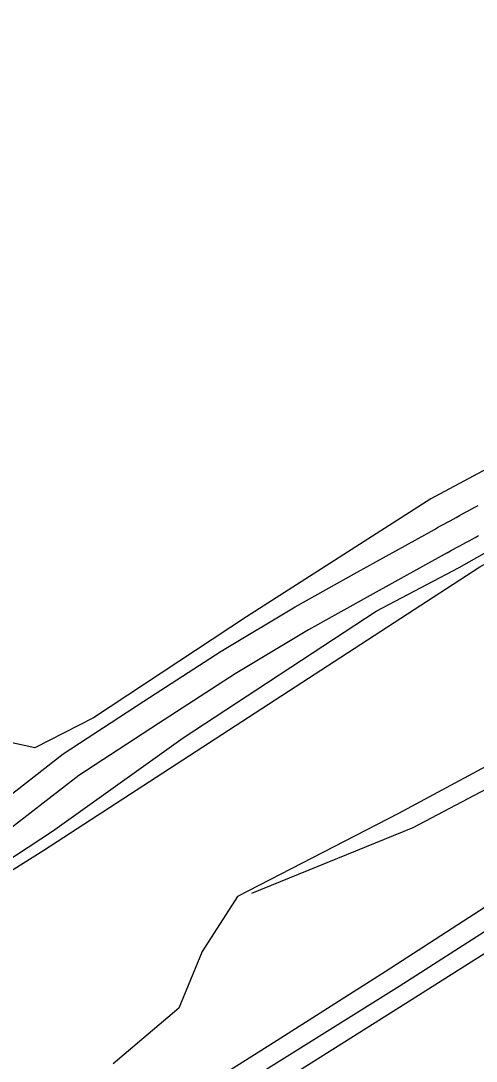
# Model space of a CAD drawing. Extents: x 1901471 to 1963503, y 756461 to 799997.
# Drawn here: x 1927721.3 to 1927849.3, y 772222.7 to 772515.2 of the extents above; entities that cross this region are included whole.
import ezdxf

# ---------------------------------------------------------------- set-up
doc = ezdxf.new("R2010")
doc.units = 0
for name, color, linetype in [('RD_EX_Fence_Other', 7, 'Continuous'), ('RD_EX_GuardRail', 7, 'Continuous'), ('RD_EX_H2O', 7, 'Continuous'), ('RD_EX_Road', 7, 'Continuous'), ('RD_EX_VEG', 7, 'Continuous'), ('RD_HC_Cl', 7, 'Continuous')]:
    doc.layers.add(name, color=color, linetype=linetype)

msp = doc.modelspace()

# ---------------------------------------------------------------- linework, layer by layer
at = {"layer": 'RD_EX_Fence_Other'}
msp.add_lwpolyline([(1926123.55, 771248.7), (1926275.46, 771344.86), (1926355.52, 771395.91), (1926424.79, 771441.17), (1926530.89, 771509.43), (1926628.27, 771572.09), (1926704.79, 771621.63), (1926787.18, 771674.72), (1926849.91, 771715.16), (1926941.17, 771774.91), (1927014.76, 771822.08), (1927102.81, 771879.34), (1927189.76, 771936.16), (1927324.36, 772022.72), (1927401.87, 772072.57), (1927505.46, 772139.07), (1927552.57, 772169.38), (1927610.42, 772206.83), (1927669.56, 772245.41), (1927727.77, 772282), (1927850.35, 772361.69), (1927906.61, 772393.18), (1928159.93, 772541.58)], dxfattribs=at)
at = {"layer": 'RD_EX_GuardRail'}
msp.add_lwpolyline([(1927873.36, 772279.94), (1927856.59, 772269.03), (1927823.69, 772247.8), (1927792.31, 772227.85), (1927765.39, 772210.83), (1927732.59, 772189.99), (1927695.44, 772166.43), (1927653.41, 772139.48), (1927619.55, 772117.11)], dxfattribs=at)
at = {"layer": 'RD_EX_H2O'}
msp.add_lwpolyline([(1927786.25, 772269.94), (1927831.62, 772288.4), (1927862.49, 772304.65)], dxfattribs=at)
at = {"layer": 'RD_EX_Road'}
for points in [[(1927714.64, 772294.66), (1927733.22, 772309.12), (1927755.91, 772323.92), (1927777.62, 772337.93), (1927798.44, 772350.47), (1927815.86, 772360.15), (1927837.55, 772372.22), (1927838.45, 772372.72), (1927839.32, 772373.2), (1927840.2, 772373.68), (1927841.08, 772374.16), (1927841.96, 772374.64), (1927842.83, 772375.12), (1927843.71, 772375.6), (1927844.59, 772376.08), (1927845.46, 772376.56), (1927846.34, 772377.04), (1927847.22, 772377.52), (1927848.1, 772378), (1927848.97, 772378.48), (1927849.85, 772378.96)], [(1927841.17, 772365.66), (1927842.05, 772366.14), (1927842.92, 772366.62), (1927843.8, 772367.1), (1927844.68, 772367.58), (1927845.56, 772368.06), (1927846.43, 772368.54), (1927847.31, 772369.02), (1927848.19, 772369.5), (1927849.06, 772369.98), (1927849.94, 772370.46)], [(1927841.17, 772365.66), (1927819.51, 772353.6), (1927802.19, 772343.98), (1927781.59, 772331.57), (1927760, 772317.63), (1927737.57, 772303.01), (1927719.27, 772288.76), (1927702.99, 772275.85), (1927686.69, 772263.51), (1927673.33, 772253.99), (1927660.99, 772245.94), (1927648.88, 772239.54), (1927631.4, 772227.89), (1927611.74, 772214.22)], [(1927873.29, 772272.93), (1927827.65, 772243.7), (1927784.88, 772216.91)], [(1927877.2, 772269.05), (1927829.56, 772238.92), (1927798.62, 772219.41)]]:
    msp.add_lwpolyline(points, dxfattribs=at)
at = {"layer": 'RD_EX_VEG'}
for points in [[(1928067.61, 772510.72), (1928017.55, 772481.71), (1927971.76, 772454.26), (1927931.27, 772430.11), (1927908.47, 772417.56), (1927875.5, 772400.99), (1927851.13, 772388.62), (1927836.53, 772380.81), (1927784.75, 772347.61), (1927741.76, 772319.18), (1927725.19, 772310.78), (1927713.98, 772313.22), (1927701.61, 772319.96), (1927700.77, 772309.4), (1927701.74, 772295.94), (1927687.33, 772281.34), (1927665.76, 772264.81), (1927642.72, 772251.73), (1927618.37, 772246.72), (1927596.39, 772241.66), (1927587.92, 772239.94), (1927571.64, 772227.02), (1927554.65, 772214.17)], [(1927607.21, 772206.46), (1927649.74, 772233.77), (1927672.6, 772249.58), (1927730.21, 772287.39), (1927766.9, 772313.59), (1927821.2, 772349.18), (1927844.52, 772361.46), (1927899.78, 772392.82), (1927955.58, 772423.92), (1927989.43, 772444.29), (1928054.82, 772484.33)], [(1928045.65, 772419.13), (1928037.08, 772420.24), (1928033.51, 772428.76), (1928032.66, 772439.8), (1928023.79, 772437.17), (1928009.14, 772429.25), (1927996.9, 772416.77), (1927978.23, 772392.11), (1927959.04, 772379.2), (1927933.84, 772369.1), (1927924.51, 772361.92), (1927923.52, 772350.97), (1927920.11, 772341.25), (1927901.37, 772329.7), (1927886.51, 772322), (1927862.97, 772311.42), (1927827.44, 772292.29), (1927782.24, 772269.02), (1927772.27, 772253.48), (1927765.72, 772237.55), (1927747.26, 772221.95)]]:
    msp.add_lwpolyline(points, dxfattribs=at)
at = {"layer": 'RD_HC_Cl'}
for centre, radius, start, end in [((1933934.02, 762479.74), 11482.38, 112.01316, 122.84589), ((1933920.67, 762509.14), 11420.5, 112.014247, 122.846378), ((1933910.03, 762523.4), 11373.86, 112.013249, 123.541888)]:
    msp.add_arc(centre, radius, start, end, dxfattribs=at)

doc.saveas('drawing.dxf')
